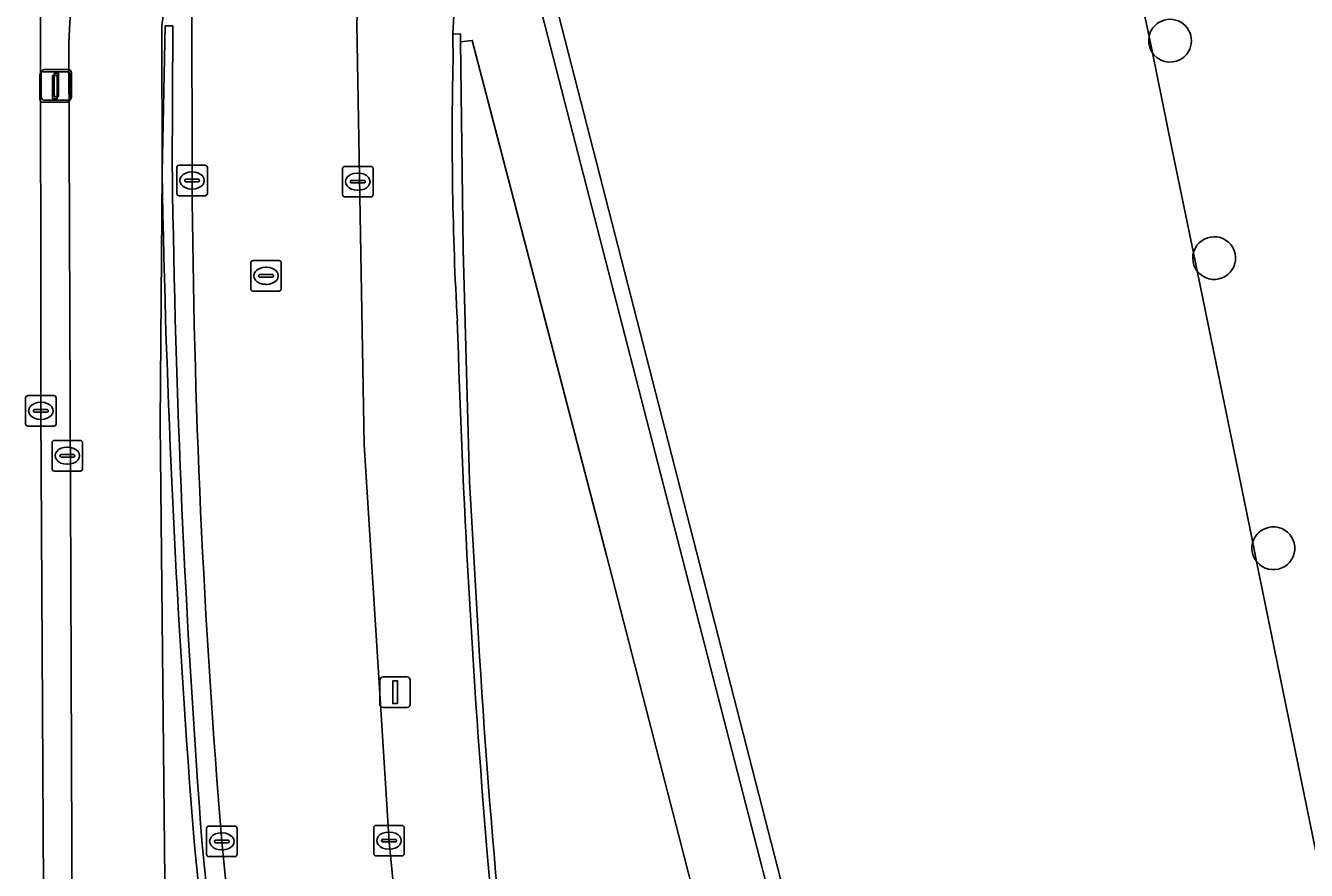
# Model space of a CAD drawing. Extents: x 160806 to 161707, y 383696 to 384148.
# Drawn here: x 161240.32 to 161282.26, y 384017.39 to 384045.04 of the extents above; entities that cross this region are included whole.
import ezdxf

# ---------------------------------------------------------------- set-up
doc = ezdxf.new("R2010")
doc.units = 0
for name, color, linetype in [('IMGEO_Berm_groen', 7, 'Continuous'), ('IMGEO_Erf', 7, 'Continuous'), ('IMGEO_Fietspad_open', 7, 'Continuous'), ('IMGEO_Groenvoorziening', 7, 'Continuous'), ('IMGEO_Kolk', 7, 'Continuous'), ('IMGEO_Lichtmast', 7, 'Continuous'), ('IMGEO_Muur', 7, 'Continuous'), ('IMGEO_Pand', 7, 'Continuous'), ('IMGEO_Pand_overbouw', 7, 'Continuous'), ('IMGEO_Rijbaan_lokaal_gesloten', 7, 'Continuous'), ('IMGEO_Rioolput', 7, 'Continuous'), ('IMGEO_Verkeerseiland_gesloten', 7, 'Continuous'), ('IMGEO_Verkeerseiland_open', 7, 'Continuous'), ('IMGEO_Voetpad_open', 7, 'Continuous')]:
    doc.layers.add(name, color=color, linetype=linetype)

msp = doc.modelspace()

# ---------------------------------------------------------------- linework, layer by layer
at = {"layer": 'IMGEO_Berm_groen'}
for points in [[(161244.792, 384040.216), (161244.731, 384032.028), (161245.058, 384000), (161245.354, 383970.999)], [(161247.839, 383997.202), (161248.403, 383997.316), (161246.782, 384009.08), (161245.849, 384018.207)]]:
    msp.add_lwpolyline(points, dxfattribs=at)
msp.add_arc((161606.679, 384046.566), 361.943, 181.00527, 184.49386, dxfattribs=at)
at = {"layer": 'IMGEO_Erf'}
msp.add_lwpolyline([(161255.944, 384052.5), (161269.44, 384000), (161277.147, 383970.021), (161277.255, 383970.048), (161278.831, 383963.961), (161284.147, 383964.369), (161284.463, 383960.399), (161296.995, 383961.414)], dxfattribs=at)
for centre, radius, start, end in [((161277.793, 384044.543), 0.7, 321.5287, 143.4389), ((161277.792, 384044.543), 0.7, 143.4141, 321.5535), ((161279.236, 384037.428), 0.7, 292.5416, 143.3201), ((161279.236, 384037.428), 0.7, 143.3554, 292.5062), ((161281.174, 384027.932), 0.701, 75.6139, 293.1173), ((161281.175, 384027.932), 0.7, 293.0674, 75.6638)]:
    msp.add_arc(centre, radius, start, end, dxfattribs=at)
at = {"layer": 'IMGEO_Fietspad_open'}
for points in [[(161249.628, 384108.58), (161249.439, 384106.473), (161249.367, 384105.443), (161249.34, 384104.733), (161249.2, 384102.659), (161247.385, 384075.974), (161246.642, 384063.354), (161246.534, 384061.926), (161245.768, 384046.018), (161245.774, 384039.965)], [(161254.96, 383995.918), (161254.342, 384000), (161252.995, 384010.522), (161252.225, 384018.324), (161251.404, 384031.316), (161251.17, 384045.084), (161251.414, 384051.201), (161252.071, 384063.398), (161254.594, 384102.029), (161254.881, 384105.245)], [(161244.731, 384032.028), (161244.792, 384040.216), (161244.782, 384045.046), (161244.928, 384046.038)], [(161241.737, 384044.23), (161241.861, 384012.393), (161241.998, 384000), (161242.316, 383971.348)], [(161245.354, 383970.999), (161245.058, 384000), (161244.731, 384032.028)], [(161246.75, 384018.334), (161247.646, 384009.275), (161248.855, 384000), (161249.644, 383994.904)]]:
    msp.add_lwpolyline(points, dxfattribs=at)
for centre, radius, start, end in [((161253.262, 384044.214), 11.525, 161.6658, 179.9197), ((161527.341, 384041.832), 281.573, 180.37989, 184.78703)]:
    msp.add_arc(centre, radius, start, end, dxfattribs=at)
at = {"layer": 'IMGEO_Groenvoorziening'}
for points in [[(161259.354, 384027.662), (161255.905, 384040.878), (161254.945, 384044.55), (161254.565, 384044.501), (161254.649, 384037.72), (161254.857, 384030.113), (161255.122, 384025.57)], [(161257.376, 384002.857), (161260.878, 384003.901), (161265.158, 384005.179), (161262.602, 384015.052), (161259.354, 384027.662)]]:
    msp.add_lwpolyline(points, dxfattribs=at)
msp.add_arc((161499.337, 384038.886), 244.578, 183.12092, 187.54179, dxfattribs=at)
at = {"layer": 'IMGEO_Kolk'}
for p, q in [((161245.272, 384039.543), (161245.272, 384040.395)), ((161245.347, 384040.469), (161246.199, 384040.469)), ((161245.76, 384040.249), (161245.785, 384040.249)), ((161246.273, 384040.395), (161246.273, 384039.543)), ((161250.698, 384039.504), (161250.698, 384040.356)), ((161250.773, 384040.43), (161251.625, 384040.43)), ((161251.186, 384040.21), (161251.211, 384040.21)), ((161251.699, 384040.356), (161251.699, 384039.504)), ((161245.531, 384039.963), (161245.531, 384039.975)), ((161245.969, 384039.926), (161245.571, 384039.926)), ((161245.574, 384040.012), (161245.972, 384040.012)), ((161246.015, 384039.975), (161246.015, 384039.963)), ((161250.957, 384039.924), (161250.957, 384039.936)), ((161251.395, 384039.887), (161250.997, 384039.887)), ((161251, 384039.973), (161251.398, 384039.973)), ((161251.441, 384039.936), (161251.441, 384039.924)), ((161246.199, 384039.469), (161245.347, 384039.469)), ((161245.783, 384039.689), (161245.758, 384039.689)), ((161251.625, 384039.43), (161250.773, 384039.43)), ((161251.209, 384039.65), (161251.184, 384039.65)), ((161240.323, 384032.002), (161240.323, 384032.854)), ((161240.398, 384032.928), (161241.25, 384032.928)), ((161240.811, 384032.708), (161240.836, 384032.708)), ((161241.324, 384032.854), (161241.324, 384032.002)), ((161240.582, 384032.422), (161240.582, 384032.434)), ((161241.02, 384032.385), (161240.622, 384032.385)), ((161240.625, 384032.471), (161241.023, 384032.471)), ((161240.834, 384032.148), (161240.809, 384032.148)), ((161241.066, 384032.434), (161241.066, 384032.422)), ((161241.25, 384031.928), (161240.398, 384031.928)), ((161241.189, 384030.534), (161241.189, 384031.386)), ((161241.264, 384031.46), (161242.116, 384031.46)), ((161242.19, 384031.386), (161242.19, 384030.534)), ((161241.448, 384030.954), (161241.448, 384030.966)), ((161241.886, 384030.917), (161241.488, 384030.917)), ((161241.491, 384031.003), (161241.889, 384031.003)), ((161241.677, 384031.24), (161241.702, 384031.24)), ((161241.932, 384030.966), (161241.932, 384030.954)), ((161241.7, 384030.68), (161241.675, 384030.68)), ((161242.116, 384030.46), (161241.264, 384030.46)), ((161246.248, 384017.912), (161246.248, 384018.764)), ((161246.323, 384018.838), (161247.175, 384018.838)), ((161247.249, 384018.764), (161247.249, 384017.912)), ((161251.721, 384017.936), (161251.721, 384018.788)), ((161251.796, 384018.862), (161252.648, 384018.862)), ((161252.722, 384018.788), (161252.722, 384017.936)), ((161246.507, 384018.332), (161246.507, 384018.344)), ((161246.55, 384018.381), (161246.948, 384018.381)), ((161246.736, 384018.618), (161246.761, 384018.618)), ((161246.991, 384018.344), (161246.991, 384018.332)), ((161251.98, 384018.356), (161251.98, 384018.368)), ((161252.418, 384018.319), (161252.02, 384018.319)), ((161252.023, 384018.405), (161252.421, 384018.405)), ((161252.209, 384018.642), (161252.234, 384018.642)), ((161252.464, 384018.368), (161252.464, 384018.356)), ((161246.945, 384018.295), (161246.547, 384018.295)), ((161246.759, 384018.058), (161246.734, 384018.058)), ((161252.232, 384018.082), (161252.207, 384018.082)), ((161247.175, 384017.838), (161246.323, 384017.838)), ((161252.648, 384017.862), (161251.796, 384017.862))]:
    msp.add_line(p, q, dxfattribs=at)
for points in [[(161245.272, 384039.543), (161245.272, 384040.395)], [(161245.347, 384040.469), (161246.199, 384040.469)], [(161246.273, 384040.395), (161246.273, 384039.543)], [(161250.698, 384039.504), (161250.698, 384040.356)], [(161250.773, 384040.43), (161251.625, 384040.43)], [(161251.699, 384040.356), (161251.699, 384039.504)], [(161246.199, 384039.469), (161245.347, 384039.469)], [(161251.625, 384039.43), (161250.773, 384039.43)], [(161240.323, 384032.002), (161240.323, 384032.854)], [(161240.398, 384032.928), (161241.25, 384032.928)], [(161241.324, 384032.854), (161241.324, 384032.002)], [(161241.25, 384031.928), (161240.398, 384031.928)], [(161241.189, 384030.534), (161241.189, 384031.386)], [(161241.264, 384031.46), (161242.116, 384031.46)], [(161242.19, 384031.386), (161242.19, 384030.534)], [(161242.116, 384030.46), (161241.264, 384030.46)], [(161246.248, 384017.912), (161246.248, 384018.764)], [(161246.323, 384018.838), (161247.175, 384018.838)], [(161247.249, 384018.764), (161247.249, 384017.912)], [(161251.721, 384017.936), (161251.721, 384018.788)], [(161251.796, 384018.862), (161252.648, 384018.862)], [(161252.722, 384018.788), (161252.722, 384017.936)], [(161247.175, 384017.838), (161246.323, 384017.838)], [(161252.648, 384017.862), (161251.796, 384017.862)]]:
    msp.add_lwpolyline(points, dxfattribs=at)
for centre, radius, start, end in [((161245.349, 384040.393), 0.0765, 91.552, 178.448), ((161245.349, 384040.393), 0.0765, 91.552, 178.448), ((161246.197, 384040.393), 0.0765, 1.552, 88.448), ((161246.197, 384040.393), 0.0765, 1.552, 88.448), ((161250.775, 384040.354), 0.0765, 91.552, 178.448), ((161250.775, 384040.354), 0.0765, 91.552, 178.448), ((161251.623, 384040.354), 0.0765, 1.552, 88.448), ((161251.623, 384040.354), 0.0765, 1.552, 88.448), ((161245.571, 384039.972), 0.0403, 85.8775, 175.7526), ((161245.568, 384039.962), 0.0366, 178.938, 274.7102), ((161245.972, 384039.969), 0.043, 264.8664, 352.4533), ((161245.976, 384039.974), 0.0386, 1.7309, 96.639), ((161250.997, 384039.933), 0.0403, 85.8775, 175.7526), ((161250.994, 384039.923), 0.0366, 178.938, 274.7102), ((161251.398, 384039.93), 0.043, 264.8664, 352.4533), ((161251.402, 384039.935), 0.0386, 1.7309, 96.639), ((161245.349, 384039.545), 0.0765, 181.552, 268.448), ((161245.349, 384039.545), 0.0765, 181.552, 268.448), ((161246.197, 384039.545), 0.0765, 271.552, 358.448), ((161246.197, 384039.545), 0.0765, 271.552, 358.448), ((161250.775, 384039.506), 0.0765, 181.552, 268.448), ((161250.775, 384039.506), 0.0765, 181.552, 268.448), ((161251.623, 384039.506), 0.0765, 271.552, 358.448), ((161251.623, 384039.506), 0.0765, 271.552, 358.448), ((161240.4, 384032.852), 0.0765, 91.552, 178.448), ((161240.4, 384032.852), 0.0765, 91.552, 178.448), ((161241.248, 384032.852), 0.0765, 1.552, 88.448), ((161241.248, 384032.852), 0.0765, 1.552, 88.448), ((161240.622, 384032.431), 0.0403, 85.8775, 175.7526), ((161240.619, 384032.421), 0.0366, 178.938, 274.7102), ((161241.023, 384032.428), 0.043, 264.8664, 352.4533), ((161241.027, 384032.433), 0.0386, 1.7309, 96.639), ((161240.4, 384032.004), 0.0765, 181.552, 268.448), ((161240.4, 384032.004), 0.0765, 181.552, 268.448), ((161241.248, 384032.004), 0.0765, 271.552, 358.448), ((161241.248, 384032.004), 0.0765, 271.552, 358.448), ((161241.266, 384031.384), 0.0765, 91.552, 178.448), ((161241.266, 384031.384), 0.0765, 91.552, 178.448), ((161242.114, 384031.384), 0.0765, 1.552, 88.448), ((161242.114, 384031.384), 0.0765, 1.552, 88.448), ((161241.488, 384030.963), 0.0403, 85.8775, 175.7526), ((161241.485, 384030.953), 0.0366, 178.938, 274.7102), ((161241.889, 384030.96), 0.043, 264.8664, 352.4533), ((161241.893, 384030.965), 0.0386, 1.7309, 96.639), ((161241.266, 384030.536), 0.0765, 181.552, 268.448), ((161241.266, 384030.536), 0.0765, 181.552, 268.448), ((161242.114, 384030.536), 0.0765, 271.552, 358.448), ((161242.114, 384030.536), 0.0765, 271.552, 358.448), ((161246.325, 384018.762), 0.0765, 91.552, 178.448), ((161246.325, 384018.762), 0.0765, 91.552, 178.448), ((161247.173, 384018.762), 0.0765, 1.552, 88.448), ((161247.173, 384018.762), 0.0765, 1.552, 88.448), ((161251.798, 384018.786), 0.0765, 91.552, 178.448), ((161251.798, 384018.786), 0.0765, 91.552, 178.448), ((161252.646, 384018.786), 0.0765, 1.552, 88.448), ((161252.646, 384018.786), 0.0765, 1.552, 88.448), ((161246.547, 384018.341), 0.0403, 85.8775, 175.7526), ((161246.544, 384018.331), 0.0366, 178.938, 274.7102), ((161246.948, 384018.338), 0.043, 264.8664, 352.4533), ((161246.952, 384018.343), 0.0386, 1.7309, 96.639), ((161252.02, 384018.365), 0.0403, 85.8775, 175.7526), ((161252.017, 384018.355), 0.0366, 178.938, 274.7102), ((161252.421, 384018.362), 0.043, 264.8664, 352.4533), ((161252.425, 384018.367), 0.0386, 1.7309, 96.639), ((161246.325, 384017.914), 0.0765, 181.552, 268.448), ((161246.325, 384017.914), 0.0765, 181.552, 268.448), ((161247.173, 384017.914), 0.0765, 271.552, 358.448), ((161247.173, 384017.914), 0.0765, 271.552, 358.448), ((161251.798, 384017.938), 0.0765, 181.552, 268.448), ((161251.798, 384017.938), 0.0765, 181.552, 268.448), ((161252.646, 384017.938), 0.0765, 271.552, 358.448), ((161252.646, 384017.938), 0.0765, 271.552, 358.448)]:
    msp.add_arc(centre, radius, start, end, dxfattribs=at)
for centre, major_axis, ratio, start_param, end_param in [((161245.759, 384039.969), (-0.387, 0.002), 0.722429, 4.712389, 7.853982), ((161245.784, 384039.969), (-0.39, 0.002), 0.717154, 1.570796, 4.712389), ((161251.185, 384039.93), (-0.387, 0.002), 0.722429, 4.712389, 7.853982), ((161251.21, 384039.93), (-0.39, 0.002), 0.717154, 1.570796, 4.712389), ((161240.81, 384032.428), (-0.387, 0.002), 0.722429, 4.712389, 7.853982), ((161240.835, 384032.428), (-0.39, 0.002), 0.717154, 1.570796, 4.712389), ((161241.676, 384030.96), (-0.387, 0.002), 0.722429, 4.712389, 7.853982), ((161241.701, 384030.96), (-0.39, 0.002), 0.717154, 1.570796, 4.712389), ((161246.735, 384018.338), (-0.387, 0.002), 0.722429, 4.712389, 7.853982), ((161246.76, 384018.338), (-0.39, 0.002), 0.717154, 1.570796, 4.712389), ((161252.208, 384018.362), (-0.387, 0.002), 0.722429, 4.712389, 7.853982), ((161252.233, 384018.362), (-0.39, 0.002), 0.717154, 1.570796, 4.712389)]:
    msp.add_ellipse(centre, major_axis=major_axis, ratio=ratio, start_param=start_param, end_param=end_param, dxfattribs=at)
at = {"layer": 'IMGEO_Lichtmast'}
for p, q in [((161240.835, 384042.696), (161240.835, 384043.496)), ((161240.835, 384043.496), (161240.835, 384042.696)), ((161240.887, 384043.529), (161241.677, 384043.529)), ((161241.677, 384043.529), (161240.887, 384043.529)), ((161240.935, 384043.596), (161241.725, 384043.596)), ((161241.725, 384043.596), (161240.935, 384043.596)), ((161241.825, 384043.496), (161241.825, 384042.696)), ((161241.825, 384042.696), (161241.825, 384043.496)), ((161240.787, 384042.629), (161240.787, 384043.429)), ((161240.787, 384043.429), (161240.787, 384042.629)), ((161241.777, 384043.429), (161241.777, 384042.629)), ((161241.777, 384042.629), (161241.777, 384043.429)), ((161241.677, 384042.529), (161240.887, 384042.529)), ((161240.887, 384042.529), (161241.677, 384042.529)), ((161241.725, 384042.596), (161240.935, 384042.596)), ((161240.935, 384042.596), (161241.725, 384042.596)), ((161251.925, 384022.823), (161251.925, 384023.623)), ((161251.925, 384023.623), (161251.925, 384022.823)), ((161252.025, 384023.723), (161252.815, 384023.723)), ((161252.815, 384023.723), (161252.025, 384023.723)), ((161252.915, 384023.623), (161252.915, 384022.823)), ((161252.915, 384022.823), (161252.915, 384023.623)), ((161252.815, 384022.723), (161252.025, 384022.723)), ((161252.025, 384022.723), (161252.815, 384022.723))]:
    msp.add_line(p, q, dxfattribs=at)
for points in [[(161241.255, 384043.471), (161241.405, 384043.471), (161241.405, 384042.721), (161241.255, 384042.721), (161241.255, 384043.471)], [(161241.207, 384043.404), (161241.357, 384043.404), (161241.357, 384042.654), (161241.207, 384042.654), (161241.207, 384043.404)], [(161252.345, 384023.598), (161252.495, 384023.598), (161252.495, 384022.848), (161252.345, 384022.848), (161252.345, 384023.598)]]:
    msp.add_lwpolyline(points, dxfattribs=at)
for centre, start, end in [((161240.887, 384043.429), 90, 180), ((161240.887, 384043.429), 90, 180), ((161240.935, 384043.496), 90, 180), ((161240.935, 384043.496), 90, 180), ((161241.677, 384043.429), 0, 90), ((161241.677, 384043.429), 360, 90), ((161241.725, 384043.496), 0, 90), ((161241.725, 384043.496), 360, 90), ((161240.887, 384042.629), 180, 270), ((161240.887, 384042.629), 180, 270), ((161240.935, 384042.696), 180, 270), ((161240.935, 384042.696), 180, 270), ((161241.677, 384042.629), 270, 0), ((161241.677, 384042.629), 270, 0), ((161241.725, 384042.696), 270, 0), ((161241.725, 384042.696), 270, 0), ((161252.025, 384023.623), 90, 180), ((161252.025, 384023.623), 90, 180), ((161252.815, 384023.623), 0, 90), ((161252.815, 384023.623), 360, 90), ((161252.025, 384022.823), 180, 270), ((161252.025, 384022.823), 180, 270), ((161252.815, 384022.823), 270, 0), ((161252.815, 384022.823), 270, 0)]:
    msp.add_arc(centre, 0.1, start, end, dxfattribs=at)
at = {"layer": 'IMGEO_Muur'}
for points in [[(161255.41, 384058.281), (161256.404, 384064.995), (161255.909, 384064.846), (161254.877, 384057.177), (161254.903, 384055.513), (161255.62, 384051.677), (161268.946, 384000), (161276.705, 383969.909), (161276.791, 383969.927), (161278.191, 383964.035), (161275.884, 383963.446), (161270.865, 383962.164), (161266.225, 383960.979), (161266.11, 383960.95), (161266.166, 383960.733), (161267.055, 383960.972), (161278.831, 383963.961), (161277.255, 383970.048), (161277.147, 383970.021), (161269.44, 384000), (161255.944, 384052.5)], [(161245.127, 384040.236), (161245.14, 384045.027), (161244.897, 384045.026), (161244.792, 384040.216)], [(161255.122, 384025.57), (161254.857, 384030.113), (161254.649, 384037.72), (161254.565, 384044.501), (161254.562, 384044.757), (161254.315, 384044.77), (161254.312, 384044.719), (161254.318, 384043.889)], [(161245.849, 384018.207), (161246.782, 384009.08), (161248.403, 383997.316), (161248.772, 383994.635)], [(161249.021, 383994.635), (161247.035, 384009.094), (161246.104, 384018.236)]]:
    msp.add_lwpolyline(points, dxfattribs=at)
for centre, radius, start, end in [((161362.325, 384041.404), 108.035, 178.68199, 183.20124), ((161606.679, 384046.566), 361.943, 181.00527, 184.49386), ((161594.206, 384044.717), 349.107, 180.73538, 184.35019), ((161585.221, 384045.221), 330.91, 181.70572, 184.7293), ((161499.337, 384038.886), 244.578, 183.12092, 187.54179), ((161605.69, 384050.472), 351.76, 185.30689, 187.78949)]:
    msp.add_arc(centre, radius, start, end, dxfattribs=at)
at = {"layer": 'IMGEO_Pand'}
for centre, radius, start, end in [((161277.793, 384044.543), 0.7, 321.5287, 143.4389), ((161277.792, 384044.543), 0.7, 143.4141, 321.5535), ((161279.236, 384037.428), 0.7, 292.5416, 143.3201), ((161279.236, 384037.428), 0.7, 143.3554, 292.5062), ((161281.174, 384027.932), 0.701, 75.6139, 293.1173), ((161281.175, 384027.932), 0.7, 293.0674, 75.6638)]:
    msp.add_arc(centre, radius, start, end, dxfattribs=at)
at = {"layer": 'IMGEO_Pand_overbouw'}
msp.add_lwpolyline([(161288.93, 384055.736), (161275.531, 384052.366), (161275.635, 384051.859), (161275.76, 384051.249), (161276.057, 384049.797), (161276.959, 384045.392), (161277.106, 384044.679), (161277.215, 384044.146), (161277.854, 384041.024), (161278.556, 384037.598), (161278.677, 384037.006), (161280.498, 384028.116), (161280.625, 384027.497), (161282.668, 384017.523)], dxfattribs=at)
at = {"layer": 'IMGEO_Rijbaan_lokaal_gesloten'}
msp.add_lwpolyline([(161241.503, 383955.344), (161241.35, 383969.171), (161241.386, 383970.061), (161241.173, 383990.494), (161240.939, 384010.954), (161240.824, 384032.428), (161240.812, 384047.358), (161240.812, 384047.879), (161240.785, 384052.326), (161240.839, 384057.795), (161240.898, 384062.544), (161240.932, 384070.595)], dxfattribs=at)
at = {"layer": 'IMGEO_Rioolput'}
for p, q in [((161247.694, 384036.423), (161247.694, 384037.275)), ((161247.769, 384037.349), (161248.621, 384037.349)), ((161248.695, 384037.275), (161248.695, 384036.423)), ((161247.953, 384036.843), (161247.953, 384036.855)), ((161248.391, 384036.806), (161247.993, 384036.806)), ((161247.996, 384036.892), (161248.394, 384036.892)), ((161248.182, 384037.129), (161248.207, 384037.129)), ((161248.437, 384036.855), (161248.437, 384036.843)), ((161248.621, 384036.349), (161247.769, 384036.349)), ((161248.205, 384036.569), (161248.18, 384036.569))]:
    msp.add_line(p, q, dxfattribs=at)
for points in [[(161247.694, 384036.423), (161247.694, 384037.275)], [(161247.769, 384037.349), (161248.621, 384037.349)], [(161248.695, 384037.275), (161248.695, 384036.423)], [(161248.621, 384036.349), (161247.769, 384036.349)]]:
    msp.add_lwpolyline(points, dxfattribs=at)
for centre, radius, start, end in [((161247.771, 384037.273), 0.0765, 91.552, 178.448), ((161247.771, 384037.273), 0.0765, 91.552, 178.448), ((161248.619, 384037.273), 0.0765, 1.552, 88.448), ((161248.619, 384037.273), 0.0765, 1.552, 88.448), ((161247.993, 384036.852), 0.0403, 85.8775, 175.7526), ((161247.99, 384036.842), 0.0366, 178.938, 274.7102), ((161248.394, 384036.849), 0.043, 264.8664, 352.4533), ((161248.398, 384036.854), 0.0386, 1.7309, 96.639), ((161247.771, 384036.425), 0.0765, 181.552, 268.448), ((161247.771, 384036.425), 0.0765, 181.552, 268.448), ((161248.619, 384036.425), 0.0765, 271.552, 358.448), ((161248.619, 384036.425), 0.0765, 271.552, 358.448)]:
    msp.add_arc(centre, radius, start, end, dxfattribs=at)
for centre, major_axis, ratio, start_param, end_param in [((161248.181, 384036.849), (-0.387, 0.002), 0.722429, 4.712389, 7.853982), ((161248.206, 384036.849), (-0.39, 0.002), 0.717154, 1.570796, 4.712389)]:
    msp.add_ellipse(centre, major_axis=major_axis, ratio=ratio, start_param=start_param, end_param=end_param, dxfattribs=at)
at = {"layer": 'IMGEO_Verkeerseiland_gesloten'}
for points in [[(161242.322, 384047.839), (161240.812, 384047.879), (161240.812, 384047.358), (161240.824, 384032.428), (161240.939, 384010.954), (161241.173, 383990.494), (161241.386, 383970.061), (161241.35, 383969.171), (161242.491, 383969.295)], [(161241.998, 384000), (161241.861, 384012.393), (161241.737, 384044.23)]]:
    msp.add_lwpolyline(points, dxfattribs=at)
msp.add_arc((161253.262, 384044.214), 11.525, 161.6658, 179.9197, dxfattribs=at)
at = {"layer": 'IMGEO_Verkeerseiland_open'}
for points in [[(161244.928, 384046.038), (161244.782, 384045.046), (161244.792, 384040.216), (161244.897, 384045.026), (161245.14, 384045.027), (161245.127, 384040.236)], [(161245.774, 384039.965), (161245.768, 384046.018)], [(161249.644, 383994.904), (161248.855, 384000), (161247.646, 384009.275), (161246.75, 384018.334)], [(161246.104, 384018.236), (161247.035, 384009.094), (161249.021, 383994.635)]]:
    msp.add_lwpolyline(points, dxfattribs=at)
for centre, radius, start, end in [((161594.206, 384044.717), 349.107, 180.73538, 184.35019), ((161527.341, 384041.832), 281.573, 180.37989, 184.78703)]:
    msp.add_arc(centre, radius, start, end, dxfattribs=at)
at = {"layer": 'IMGEO_Voetpad_open'}
for points in [[(161254.881, 384105.245), (161254.594, 384102.029), (161252.071, 384063.398), (161251.414, 384051.201), (161251.17, 384045.084), (161251.404, 384031.316), (161252.225, 384018.324), (161252.995, 384010.522), (161254.342, 384000), (161254.96, 383995.918)], [(161254.318, 384043.889), (161254.312, 384044.719), (161254.315, 384044.77), (161254.903, 384055.513), (161254.877, 384057.177), (161255.909, 384064.846), (161255.854, 384069.288)]]:
    msp.add_lwpolyline(points, dxfattribs=at)
msp.add_lwpolyline([(161255.62, 384051.677), (161254.903, 384055.513), (161254.315, 384044.77), (161254.562, 384044.757), (161254.565, 384044.501), (161254.945, 384044.55), (161255.905, 384040.878), (161259.354, 384027.662), (161262.602, 384015.052), (161265.158, 384005.179), (161266.498, 384000), (161270.413, 383984.864), (161273.656, 383972.166), (161275.884, 383963.446), (161278.191, 383964.035), (161276.791, 383969.927), (161276.705, 383969.909), (161268.946, 384000)], close=True, dxfattribs=at)
for centre, radius, start, end in [((161362.325, 384041.404), 108.035, 178.68199, 183.20124), ((161585.221, 384045.221), 330.91, 181.70572, 184.7293), ((161605.69, 384050.472), 351.76, 185.30689, 187.78949)]:
    msp.add_arc(centre, radius, start, end, dxfattribs=at)

doc.saveas('drawing.dxf')
